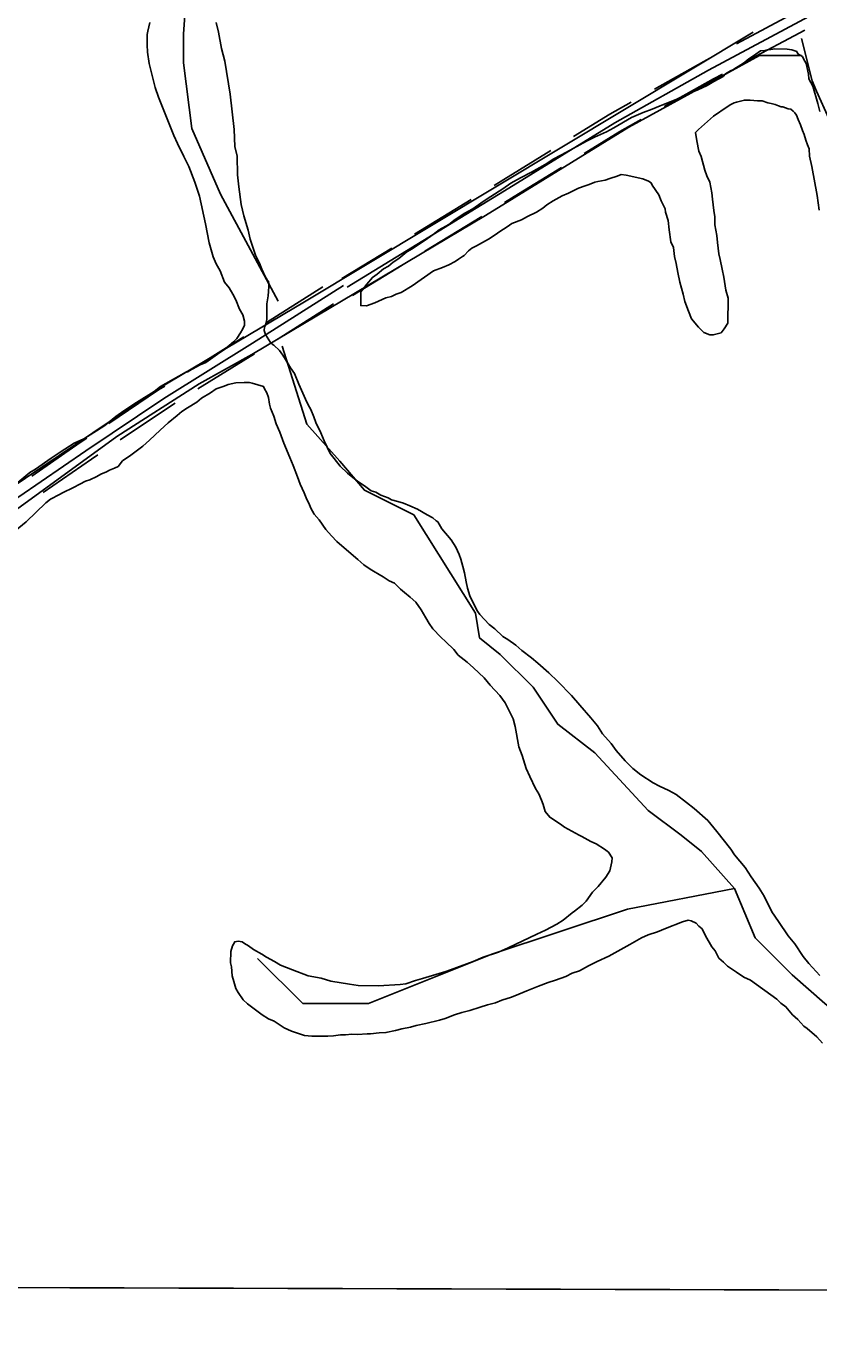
# Model space of a CAD drawing. Extents: x 3161514 to 3199414, y 831166 to 856601.
# Drawn here: x 3172770 to 3173958, y 842608 to 844566 of the extents above; entities that cross this region are included whole.
import ezdxf

# ---------------------------------------------------------------- set-up
doc = ezdxf.new("R2010")
doc.units = 0
for name, color, linetype in [('V-GRID-MAJR', 7, 'Continuous'), ('V-ROAD-CNTR', 7, 'Continuous'), ('V-SITE-VEGE', 7, 'Continuous'), ('V-TOPO-SHOR', 7, 'Continuous')]:
    doc.layers.add(name, color=color, linetype=linetype)

msp = doc.modelspace()

# ---------------------------------------------------------------- linework, layer by layer
at = {"layer": 'V-GRID-MAJR'}
msp.add_spline([(3165722.25, 842695.223), (3170954.554, 842678.861), (3176186.862, 842663.26), (3181419.1720000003, 842648.42), (3186651.484, 842634.341), (3191883.798, 842621.023), (3197116.113, 842608.466), (3197116.114, 842608.466)], degree=3, dxfattribs=at)
at = {"layer": 'V-ROAD-CNTR'}
for points in [[(3177905.284152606, 847083.951804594), (3177905.12215293, 847076.9438186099), (3177900.698161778, 847066.095840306), (3177889.926183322, 847050.4008716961), (3177878.610205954, 847039.2258940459), (3177522.1909187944, 846815.6413412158), (3177128.122706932, 846555.596861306), (3176804.1633548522, 846350.9912705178), (3176334.486294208, 846060.0328524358), (3176072.7278177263, 845895.068182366), (3175835.468292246, 845742.308487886), (3175308.646345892, 845419.8651327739), (3174831.2553006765, 845126.578719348), (3174457.507048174, 844897.636177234), (3174301.2923606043, 844797.7193770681), (3174104.185754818, 844681.74860901), (3173950.2600626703, 844584.1758041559), (3173792.4993781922, 844499.6429732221), (3173652.066659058, 844420.468131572), (3173493.261976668, 844322.783326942), (3173250.8814614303, 844174.2426240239)], [(3173922.393118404, 844586.261799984), (3173834.249294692, 844539.031894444)], [(3173936.561090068, 844559.817852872), (3173848.417266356, 844512.587947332)], [(3173798.9913652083, 844520.1399322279), (3173785.273392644, 844512.7879469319), (3173711.44054031, 844471.1620301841)], [(3173813.1613368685, 844493.6959851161), (3173799.72536374, 844486.497999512), (3173726.174510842, 844445.030082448)], [(3173676.5966099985, 844451.517069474), (3173644.4506742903, 844433.3941057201), (3173590.2207827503, 844400.0351724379)], [(3173691.33058053, 844425.385121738), (3173659.682643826, 844407.542157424), (3173605.9387513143, 844374.483223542)], [(3173556.15085089, 844379.0782143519), (3173485.412992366, 844335.5663013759), (3173470.982021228, 844326.721319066)], [(3173571.868819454, 844353.526265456), (3173501.11096097, 844310.0003525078), (3173486.657989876, 844301.1433702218)], [(3173436.877089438, 844305.820360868), (3173351.614259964, 844253.5684653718)], [(3173452.553058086, 844280.2424120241), (3173367.290228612, 844227.9905165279)], [(3173317.5093281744, 844232.6675071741), (3173243.0434771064, 844187.031598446)], [(3173333.1852968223, 844207.0895583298), (3173258.7194457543, 844161.4536496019)], [(3173245.482472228, 844176.6786191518), (3173108.793745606, 844090.0027925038), (3172976.0860110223, 844007.280957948), (3172859.258244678, 843928.469115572), (3172758.8574454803, 843859.4012537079), (3172650.823661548, 843793.1593861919), (3172561.0028411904, 843730.4125116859), (3172503.0929570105, 843684.938602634), (3172350.700261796, 843594.642783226), (3172222.18851882, 843510.9729505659), (3172068.742825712, 843419.9221326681), (3171936.97908924, 843340.404291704), (3171852.672257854, 843286.4473996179), (3171729.3945044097, 843214.7165430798), (3171647.251668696, 843179.1276142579), (3171564.2668346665, 843152.9916665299), (3171393.1201769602, 843071.452829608), (3171186.1785908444, 842979.3640137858), (3171041.117880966, 842917.6261372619), (3170856.129250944, 842848.0362764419), (3170741.9634792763, 842779.5414134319)], [(3173129.753703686, 844121.0557303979), (3173214.205534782, 844174.6076232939)], [(3173145.819671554, 844095.71978107), (3173230.2715026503, 844149.271673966)], [(3173011.1849408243, 844046.833878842), (3173096.047771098, 844099.7327730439)], [(3173027.0549090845, 844021.3759297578), (3173111.917739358, 844074.2748239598)], [(3172893.675175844, 843969.781032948), (3172967.92202735, 844019.8679327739), (3172977.241008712, 844025.6759211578)], [(3172910.453142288, 843944.9110826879), (3172984.2499946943, 843994.6939831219), (3172993.108976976, 844000.2159720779)], [(3172777.9554072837, 843890.7451910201), (3172850.813261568, 843940.8660907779), (3172860.515242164, 843947.411077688)], [(3172794.95737328, 843866.0292404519), (3172867.703227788, 843916.0721403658), (3172877.2932086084, 843922.5411274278)]]:
    msp.add_lwpolyline(points, dxfattribs=at)
at = {"layer": 'V-SITE-VEGE'}
for points in [[(3172757.009, 843880.865), (3172775.112, 843895.953), (3172783.703, 843900.948), (3172806.94, 843917.67), (3172820.7, 843926.853), (3172841.336, 843940.202), (3172855.911, 843946.819), (3172874.818, 843958.486), (3172887.717, 843966.832), (3172904.091, 843980.238), (3172916.137, 843988.594), (3172935.052, 844001.115), (3172961.701, 844017.79), (3172971.177, 844025.329), (3173009.821, 844046.9500000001), (3173018.4, 844051.093), (3173030.421, 844057.745), (3173038.986, 844061.034), (3173056.202, 844073.578), (3173067.384, 844081.094), (3173080.315, 844091.991), (3173085.4960000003, 844097.033), (3173090.727, 844105.484), (3173094.217, 844111.398), (3173096.8540000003, 844117.329), (3173096.936, 844123.2930000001), (3173094.5100000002, 844132.697), (3173089.514, 844141.289), (3173083.741, 844155), (3173079.598, 844163.581), (3173073.7630000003, 844173.0310000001), (3173067.0640000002, 844181.647), (3173060.484, 844198.78), (3173054.662, 844209.084), (3173049.6890000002, 844219.3790000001), (3173044.02, 844240.76), (3173038.443, 844268.957), (3173029.647, 844310.832), (3173022.262, 844331.384), (3173013.22, 844355.368), (3173005.751, 844369.956), (3172996.6520000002, 844389.68), (3172990.852, 844401.6900000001), (3172976.85, 844436.819), (3172967.7830000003, 844459.099), (3172962.872, 844473.652), (3172953.994, 844509.564), (3172951.674, 844526.638), (3172950.973, 844537.726), (3172951.184, 844553.062), (3172952.108, 844558.161), (3172954.84, 844570.9060000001)], [(3173054.541, 844571.236), (3173057.75, 844556.703), (3173062.52, 844531.9280000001), (3173067.374, 844513.113), (3173075.2090000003, 844463.585), (3173081.3000000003, 844410.6680000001), (3173082.6520000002, 844385.085), (3173085.859, 844370.556), (3173086.324, 844342.431), (3173088.634, 844324.505), (3173091.6750000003, 844298.047), (3173095.701, 844280.948), (3173102.222, 844259.557)], [(3173650.544, 844413.046), (3173677.178, 844428.871), (3173694.322, 844436.3030000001), (3173708.023, 844441.2270000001), (3173720.022, 844446.174), (3173744.8680000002, 844456.056), (3173753.4450000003, 844460.199), (3173768.023, 844466.814), (3173776.592, 844470.103), (3173790.315, 844476.733), (3173800.6210000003, 844482.555), (3173814.359, 844490.034), (3173817.824, 844494.247), (3173825.549, 844498.403), (3173828.982, 844500.059), (3173834.1410000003, 844503.3960000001), (3173843.594, 844509.228), (3173847.037, 844511.7390000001), (3173853.0700000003, 844516.769), (3173858.2290000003, 844520.105), (3173866.833, 844525.952), (3173870.276, 844528.461), (3173877.102, 844529.221), (3173882.238, 844530.853), (3173885.646, 844530.806), (3173891.62, 844531.576), (3173910.363, 844531.316), (3173917.167, 844530.3740000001), (3173924.7970000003, 844527.709), (3173926.4560000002, 844524.279), (3173933.213, 844519.925), (3173934.869, 844516.495), (3173939.035, 844509.6190000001), (3173942.222, 844493.385), (3173942.98, 844486.559), (3173948.79, 844475.399), (3173956.105, 844449.736), (3173959.347, 844437.761)], [(3173958.157, 844289.511), (3173955.055, 844311.709), (3173947.133, 844355.274), (3173943.938, 844370.657), (3173943.238, 844381.7440000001), (3173940.764, 844387.743), (3173938.302, 844394.594), (3173935.865, 844403.148), (3173933.3910000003, 844409.149), (3173930.1, 844417.713), (3173926.798, 844425.4280000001), (3173924.3370000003, 844432.2810000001), (3173921.828, 844435.724), (3173919.307, 844438.314), (3173915.934, 844440.917), (3173911.686, 844441.827), (3173904.053, 844444.491), (3173901.497, 844444.524), (3173897.262, 844446.287), (3173892.173, 844448.061), (3173886.234, 844449.8470000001), (3173881.134, 844450.77), (3173872.649, 844453.443), (3173865.833, 844453.537), (3173854.77, 844454.541), (3173846.252, 844454.659), (3173834.276, 844451.415), (3173830.856, 844450.61), (3173825.7090000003, 844448.1240000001), (3173820.5500000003, 844444.786), (3173799.904, 844430.587), (3173777.472, 844410.4450000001), (3173773.153, 844406.245), (3173774.683, 844393.441), (3173777.878, 844378.058), (3173781.179, 844370.345), (3173786.86, 844349.816), (3173790.1520000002, 844341.2490000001), (3173794.282, 844331.818), (3173797.467, 844315.586), (3173798.19, 844306.202), (3173800.5100000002, 844289.128), (3173802.085, 844279.734), (3173801.921, 844267.806), (3173805.106, 844251.571), (3173805.8170000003, 844241.336), (3173808.137, 844224.261), (3173809.724, 844215.719), (3173812.932, 844201.189), (3173815.324, 844189.226), (3173818.461, 844169.584), (3173821.705, 844157.609), (3173821.187, 844120.125), (3173815.958, 844111.675), (3173811.617, 844105.77)], [(3173811.617, 844105.77), (3173799.64, 844102.5260000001), (3173794.5300000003, 844102.598), (3173785.2060000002, 844106.135), (3173777.644, 844113.909), (3173766.745, 844126.8420000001), (3173762.639, 844137.973), (3173756.874, 844152.5380000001), (3173754.471, 844163.6510000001), (3173749.605, 844181.612), (3173746.398, 844196.14), (3173744.031, 844209.809), (3173741.614, 844220.0650000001), (3173740.098, 844233.721), (3173735.957, 844242.2980000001), (3173733.647, 844260.224), (3173732.132, 844273.88), (3173728.048, 844286.7170000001), (3173727.2660000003, 844291.841), (3173721.468, 844303.851), (3173718.177, 844312.4180000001), (3173708.154, 844327.042), (3173706.497, 844330.473), (3173702.272, 844333.088), (3173693.799, 844336.613), (3173669.164, 844342.064), (3173661.506, 844343.023), (3173655.508, 844340.549), (3173644.3850000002, 844337.295), (3173637.535, 844334.833), (3173626.424, 844332.429), (3173622.1520000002, 844331.636), (3173613.5870000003, 844328.345), (3173607.589, 844325.873), (3173597.316, 844322.604), (3173594.738, 844320.935), (3173582.728, 844315.137), (3173573.2970000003, 844311.006), (3173559.561, 844303.529), (3173550.108, 844297.692), (3173544.074, 844292.6630000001), (3173534.6210000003, 844286.8300000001), (3173520.895, 844280.2000000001), (3173512.306, 844275.2050000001), (3173497.74, 844269.444), (3173490.853, 844264.425), (3173479.683, 844257.763), (3173472.798, 844252.745), (3173462.482, 844246.068), (3173444.447, 844236.093), (3173437.586, 844232.779), (3173432.415, 844228.587), (3173426.357, 844221.855), (3173423.779, 844220.188), (3173417.756, 844216.01), (3173412.599, 844212.672), (3173403.1550000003, 844207.691), (3173393.7260000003, 844203.558), (3173380.023, 844198.635), (3173348.185, 844176.068), (3173331.856, 844166.067), (3173324.154, 844163.616), (3173317.291, 844160.302), (3173308.734, 844157.865), (3173297.591, 844152.907), (3173292.4450000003, 844150.421), (3173279.606, 844146.337), (3173271.086, 844146.454), (3173271.369, 844166.9010000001), (3173273.972, 844170.272), (3173280.052, 844178.712), (3173288.713, 844188.817), (3173295.599, 844193.834), (3173305.077, 844201.373), (3173312.802, 844205.5260000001), (3173319.699, 844211.398), (3173328.301, 844217.243), (3173340.37, 844227.3030000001), (3173348.097, 844231.456), (3173360.1410000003, 844239.812), (3173367.879, 844244.817), (3173379.9250000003, 844253.1730000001), (3173388.537, 844259.872), (3173403.139, 844268.189), (3173412.615, 844275.728), (3173427.228, 844284.9010000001), (3173439.247, 844291.55), (3173454.738, 844302.415), (3173465.916, 844309.929), (3173483.974, 844321.611), (3173496.018, 844329.9670000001), (3173510.6180000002, 844338.286), (3173526.9220000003, 844346.582), (3173547.5330000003, 844358.2270000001), (3173560.43, 844366.571), (3173579.3140000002, 844376.536), (3173589.62, 844382.359), (3173609.366, 844393.164), (3173621.378, 844398.964), (3173639.384, 844407.236), (3173650.544, 844413.046)], [(3173102.222, 844259.557), (3173105.444, 844245.878), (3173113.634, 844221.9060000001), (3173119.436, 844209.897), (3173122.723, 844201.3300000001), (3173127.683, 844190.185), (3173131.019, 844185.0260000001), (3173132.701, 844183.297), (3173133.4930000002, 844179.025), (3173133.436, 844174.767), (3173132.395, 844161.148), (3173130.526, 844149.243), (3173130.198, 844125.388), (3173128.3880000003, 844117.747), (3173126.636, 844114.362), (3173126.5670000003, 844109.25), (3173128.1890000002, 844103.261), (3173135.691, 844091.229), (3173138.2120000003, 844088.639), (3173140.7430000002, 844086.9), (3173149.1580000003, 844079.113), (3173154.174, 844072.228), (3173162.519, 844059.332), (3173165.845, 844053.321), (3173171.69, 844044.719), (3173178.285, 844028.438), (3173182.426, 844019.859), (3173188.199, 844006.145), (3173192.345, 843997.5700000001), (3173196.5100000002, 843990.693), (3173200.616, 843979.558), (3173203.9080000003, 843970.993), (3173211.362, 843955.549), (3173216.31, 843943.554), (3173225.424, 843924.682), (3173231.281, 843916.932), (3173240.499, 843905.728), (3173251.435, 843895.353), (3173266.595, 843882.36), (3173276.734, 843876.257), (3173286.8540000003, 843868.448), (3173293.645, 843866.65), (3173301.253, 843862.286), (3173312.269, 843857.872), (3173317.346, 843855.247), (3173326.683, 843852.562), (3173335.168, 843849.887), (3173344.492, 843846.35), (3173356.348, 843841.074), (3173370.713, 843832.356), (3173379.1750000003, 843827.9770000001), (3173384.228, 843823.648), (3173386.759, 843821.909), (3173392.5840000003, 843811.604), (3173406.844, 843795.218), (3173413.506, 843784.0480000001), (3173418.464, 843772.903), (3173420.928, 843766.05), (3173424.182, 843754.927), (3173426.609, 843745.523), (3173428.977, 843731.855), (3173431.403, 843722.448), (3173434.6580000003, 843711.3250000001), (3173437.961, 843703.613), (3173446.27, 843688.158), (3173449.606, 843683.002), (3173463.889, 843668.317), (3173472.3140000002, 843661.385), (3173484.09, 843650.1460000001), (3173491.699, 843645.779), (3173503.507, 843637.096), (3173512.775, 843629.299), (3173527.1040000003, 843618.025), (3173536.37, 843610.23), (3173553.21, 843595.509), (3173566.666, 843582.541), (3173586.83, 843561.813), (3173599.409, 843547.154), (3173616.19, 843528.177), (3173626.248, 843516.108), (3173633.752, 843504.074), (3173646.333, 843489.416), (3173653.857, 843479.086), (3173667.278, 843463.563), (3173679.054, 843452.323), (3173690.85, 843442.7880000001), (3173709.43, 843430.6020000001), (3173718.73, 843425.361), (3173733.131, 843419.197), (3173744.125, 843413.081), (3173759.296, 843400.943), (3173771.105, 843392.259), (3173791.305, 843374.085), (3173804.713, 843357.712), (3173825.648, 843331.008), (3173831.495, 843322.404), (3173847.424, 843303.4400000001), (3173856.605, 843289.679), (3173868.299, 843272.476), (3173875.801, 843260.444), (3173887.411, 843237.275)], [(3173368.589, 843678.154), (3173361.937, 843690.174), (3173353.569, 843701.366), (3173345.156, 843709.153), (3173336.731, 843716.085), (3173330.838, 843721.279), (3173321.5840000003, 843729.927), (3173313.963, 843733.442), (3173304.673, 843739.535), (3173298.757, 843743.024), (3173290.309, 843748.253), (3173285.232, 843750.878), (3173275.954, 843757.823), (3173266.687, 843765.62), (3173246.477, 843782.942), (3173235.531, 843792.465), (3173227.13, 843801.104), (3173218.735, 843810.5920000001), (3173208.714, 843825.2170000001), (3173201.163, 843833.841), (3173196.17, 843842.43), (3173194.538, 843847.567), (3173189.565, 843857.858), (3173186.264, 843865.5750000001), (3173180.478, 843878.434), (3173176.3680000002, 843889.569), (3173169.79, 843906.703), (3173164.842, 843918.702), (3173155.7630000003, 843940.128), (3173150.023, 843956.397), (3173144.235, 843969.259), (3173140.981, 843980.381), (3173136.0330000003, 843992.381), (3173134.411, 843998.367), (3173132.848, 844008.613), (3173130.386, 844015.464), (3173127.06, 844021.475), (3173125.404, 844024.907), (3173108.436, 844030.25), (3173104.186, 844031.164), (3173096.521, 844031.268), (3173083.7290000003, 844030.5920000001), (3173072.6180000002, 844028.1900000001), (3173066.62, 844025.716), (3173054.633, 844021.62), (3173046.031, 844015.775), (3173032.2830000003, 844007.444), (3173025.3850000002, 844001.574), (3173011.637, 843993.243), (3173003.036, 843987.3960000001), (3172996.1380000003, 843981.5260000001), (3172982.353, 843970.639), (3172970.274, 843959.7270000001), (3172954.727, 843944.605), (3172944.375, 843935.375), (3172926.295, 843921.9890000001), (3172914.251, 843913.633), (3172907.316, 843905.208), (3172902.17, 843902.723), (3172894.457, 843899.422), (3172890.16, 843896.925), (3172881.593, 843893.632), (3172875.5840000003, 843890.308), (3172865.289, 843885.338), (3172858.4390000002, 843882.8740000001), (3172849.862, 843878.735), (3172840.418, 843873.75), (3172824.114, 843865.454), (3172819.819, 843862.959), (3172806.094, 843856.3300000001), (3172799.196, 843850.458), (3172769.832, 843821.893), (3172744.842, 843801.786)], [(3173285.848, 843053.844), (3173280.736, 843053.9130000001), (3173266.242, 843053.26), (3173257.723, 843053.3790000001), (3173248.339, 843052.6560000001), (3173240.671, 843052.76), (3173230.4250000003, 843051.198), (3173221.893, 843050.465), (3173198.04, 843050.792), (3173186.975, 843051.7980000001), (3173181.035, 843053.584), (3173167.463, 843058.032), (3173156.457, 843063.295), (3173141.251, 843072.878), (3173132.778, 843076.404), (3173123.489, 843082.493), (3173101.563, 843098.99), (3173094.829, 843105.0480000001), (3173087.315, 843116.228), (3173083.989, 843122.2390000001), (3173080.722, 843132.509), (3173078.2830000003, 843141.064), (3173077.62, 843154.706), (3173075.998, 843160.692), (3173076.233, 843177.731), (3173078.906, 843186.216), (3173080.645, 843188.75), (3173082.396, 843192.133), (3173087.52, 843192.915), (3173093.471, 843191.981), (3173096.844, 843189.378), (3173102.761, 843185.889), (3173110.359, 843180.67), (3173123.044, 843173.6780000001), (3173129.801, 843169.324), (3173141.634, 843162.345), (3173150.934, 843157.104), (3173168.731, 843150.042), (3173192.467, 843141.193), (3173212.0160000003, 843137.517), (3173226.4420000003, 843133.056), (3173254.495, 843128.409), (3173267.252, 843126.529), (3173297.923, 843126.105), (3173330.3310000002, 843128.2170000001), (3173338.863, 843128.9500000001), (3173353.416, 843133.861), (3173363.686, 843137.13), (3173398.769, 843147.7220000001), (3173415.04, 843153.463), (3173439.874, 843162.4940000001), (3173454.452, 843169.109), (3173477.559, 843176.462), (3173492.137, 843183.077), (3173535.028, 843203.7880000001), (3173547.89, 843209.576), (3173565.058, 843218.712), (3173574.512, 843224.547), (3173588.295, 843235.434), (3173591.737, 843237.943), (3173602.944, 843247.165), (3173608.99, 843253.042), (3173618.548, 843266.545), (3173627.184, 843274.948), (3173638.46, 843289.278), (3173644.553, 843298.567), (3173647.2970000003, 843312.162), (3173648.231, 843318.116), (3173642.384, 843326.7170000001), (3173636.48, 843331.059), (3173623.807, 843338.903), (3173616.184, 843342.415), (3173602.659, 843350.2710000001), (3173598.424, 843352.035), (3173576.437, 843364.265), (3173570.532, 843368.607), (3173554.488, 843379.056), (3173547.787, 843387.6680000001), (3173544.521, 843397.938), (3173542.059, 843404.789), (3173537.928, 843414.22), (3173532.923, 843421.957), (3173524.651, 843439.965), (3173518.853, 843451.9770000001), (3173513.1580000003, 843471.654), (3173508.222, 843484.501), (3173502.68, 843515.2540000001), (3173499.426, 843526.377), (3173487.828, 843550.3960000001), (3173479.46, 843561.588), (3173465.1890000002, 843577.1240000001), (3173455.969, 843588.329), (3173439.983, 843603.035), (3173430.73, 843611.682), (3173417.237, 843622.094), (3173410.54, 843630.708), (3173398.762, 843641.947), (3173391.193, 843648.87), (3173379.4420000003, 843661.813), (3173373.582, 843669.563), (3173368.589, 843678.154)], [(3173887.411, 843237.275), (3173897.436, 843222.652), (3173911.625, 843201.152), (3173921.684, 843189.085), (3173934.2060000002, 843170.1680000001), (3173942.5840000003, 843159.826), (3173959.376, 843141.699)], [(3173963.091, 843040.245), (3173954.7, 843049.735), (3173940.381, 843061.862), (3173935.316, 843065.341), (3173926.086, 843075.694), (3173918.512, 843082.612), (3173908.452, 843094.683), (3173900.856, 843099.899), (3173894.974, 843105.947), (3173855.321, 843134.613), (3173845.157, 843139.014), (3173834.186, 843146.833), (3173820.673, 843155.541), (3173814.789, 843161.587), (3173808.057, 843167.645), (3173802.247, 843178.802), (3173797.217, 843184.836), (3173788.069, 843201.152), (3173783.098, 843211.446), (3173778.046, 843215.775), (3173773.843, 843220.094), (3173766.225, 843223.609), (3173761.975, 843224.52), (3173753.419, 843222.081), (3173727.72, 843212.209), (3173715.723, 843207.261), (3173702.022, 843202.338), (3173691.739, 843198.22), (3173674.56, 843188.231), (3173642.792, 843170.774), (3173625.636, 843162.49), (3173612.762, 843155.851), (3173599.024, 843148.371), (3173587.901, 843145.1190000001), (3173578.46, 843140.132), (3173563.043, 843134.383), (3173551.92, 843131.125), (3173537.355, 843125.362), (3173520.221, 843118.782), (3173508.2260000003, 843113.834), (3173497.079, 843108.876), (3173482.538, 843104.814), (3173473.105, 843100.684), (3173461.132, 843097.442), (3173450.0100000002, 843094.185), (3173434.6040000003, 843089.284), (3173422.63, 843086.044), (3173411.507, 843082.786), (3173397.796, 843077.011), (3173389.239, 843074.574), (3173368.722, 843069.742), (3173354.1920000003, 843066.535), (3173345.637, 843064.094), (3173332.823, 843061.716), (3173323.417, 843059.289), (3173308.886, 843056.082), (3173298.65, 843055.372), (3173285.848, 843053.844)]]:
    msp.add_lwpolyline(points, dxfattribs=at)
at = {"layer": 'V-TOPO-SHOR'}
for points in [[(3173147.3681826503, 844153.2351469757), (3173061.10132454, 844313.4450263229), (3173017.967895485, 844412.0357213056), (3173005.6440586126, 844510.6264162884), (3173005.6440586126, 844553.7598453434), (3173011.805977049, 844646.1886218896), (3173017.967895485, 844794.0746643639), (3173011.805977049, 844861.8557671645), (3172999.482140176, 844911.151114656), (3172974.8344664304, 844948.1226252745), (3172925.539118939, 844997.417972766), (3172919.3772005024, 845009.7418096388), (3172913.215282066, 845034.3894833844), (3172907.0533636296, 845132.9801783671), (3172900.8914451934, 845163.7897705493), (3172894.729526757, 845182.2755258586), (3172876.2437714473, 845219.2470364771), (3172870.081853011, 845256.2185470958), (3172870.081853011, 845274.7043024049), (3172870.081853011, 845293.1900577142), (3172870.081853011, 845317.8377314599)], [(3173859.331568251, 844556.403601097), (3173186.694716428, 844152.189906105), (3172968.7982714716, 844022.7152069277), (3172668.7959197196, 843820.6083594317), (3172353.003970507, 843605.8698339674), (3171970.89571196, 843381.6575500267), (3171730.8938305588, 843233.2353338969), (3171617.2087288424, 843179.5507025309)], [(3173973.0166699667, 844426.9289019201), (3173954.069153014, 844467.9818553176), (3173947.75331403, 844483.7714527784), (3173931.9637165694, 844546.9298426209)], [(3171696.1567161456, 843154.2873465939), (3172327.74061457, 843545.8693636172), (3172466.689072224, 843631.1331899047), (3172905.639881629, 843950.083058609), (3173028.7987418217, 844029.0310459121), (3173107.7467291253, 844073.2419188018), (3173458.275792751, 844281.6646052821), (3173673.0143182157, 844414.2972239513), (3173868.8053267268, 844521.6664866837), (3173931.9637165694, 844521.6664866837)], [(3174102.4655402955, 842920.8514596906), (3174083.9797849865, 842970.1468071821), (3174071.6559481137, 843000.9563993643), (3174003.874845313, 843068.7375021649), (3173966.9033346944, 843099.5470943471), (3173917.607987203, 843142.6805234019), (3173862.1507212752, 843198.1377893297), (3173831.3411290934, 843272.0808105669), (3173782.045781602, 843327.5380764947), (3173751.23618942, 843352.1857502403), (3173701.940841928, 843389.157260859), (3173621.8359022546, 843475.424118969), (3173566.3786363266, 843518.557548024), (3173529.407125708, 843574.0148139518), (3173480.111778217, 843623.310161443), (3173449.3021860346, 843647.9578351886), (3173443.1402675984, 843684.9293458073), (3173350.7114910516, 843832.8153882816), (3173276.7684698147, 843869.7868989), (3173239.796959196, 843912.920327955), (3173190.501611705, 843968.3775938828), (3173153.5301010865, 844085.4540441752)], [(3173831.3411290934, 843272.0808105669), (3173671.1312497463, 843241.271218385), (3173467.7879413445, 843173.4901155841), (3173282.9303882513, 843099.5470943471), (3173184.3396932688, 843099.5470943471), (3173116.558590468, 843167.3281971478)]]:
    msp.add_lwpolyline(points, dxfattribs=at)

doc.saveas('drawing.dxf')
